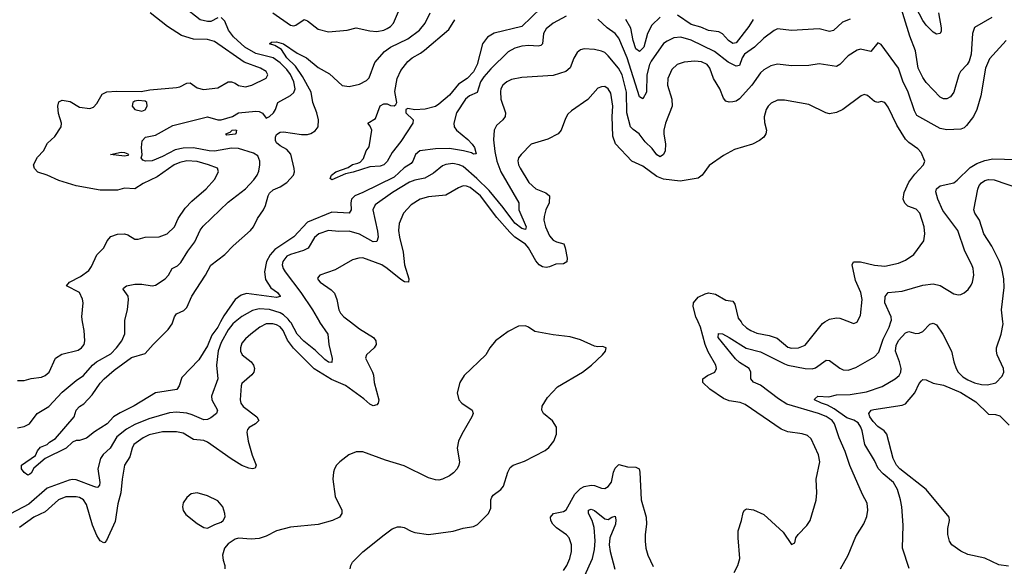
# Model space of a CAD drawing. Header units: inches. Extents: x 1552611 to 1694776, y 811966 to 917215.
# Tile 499 of 549: x 1670963 to 1676662, y 888585 to 891750. Entities that reach past the tile are written whole.
import ezdxf

# ---------------------------------------------------------------- set-up
doc = ezdxf.new("R2010")
doc.units = ezdxf.units.IN
doc.header["$MEASUREMENT"] = 0
doc.layers.add('B6878', color=7, linetype='Continuous')
doc.layers.add('B6879', color=7, linetype='Continuous')

msp = doc.modelspace()

# ---------------------------------------------------------------- linework, layer by layer
at = {"layer": 'B6878', "color": 5}
for points, elevation in [([(1672210.2, 890000), (1672197.9, 889990), (1672170, 889954.3), (1672130, 889881.6), (1672112.1, 889832.1), (1672102.5, 889750), (1672109.3, 889670), (1672072.8, 889570), (1672075, 889550), (1672109.2, 889490), (1672101.8, 889470), (1672070, 889444.3), (1672050, 889434.7), (1672030, 889432.8), (1671962.4, 889462.4), (1671930, 889471.7), (1671870, 889477.9), (1671830, 889474.4), (1671710, 889438.8), (1671630, 889406.6), (1671581.6, 889378.4), (1671525.2, 889334.8), (1671486.4, 889270), (1671447.1, 889232.9), (1671431.2, 889210), (1671416.2, 889150), (1671428.2, 889070), (1671425.2, 889054.8), (1671416, 889044), (1671410, 889041.4), (1671393.2, 889046.8), (1671290, 889086), (1671270, 889087.6), (1671250, 889083), (1671123.3, 889036.8), (1671015.7, 888944.3), (1670835.7, 888850)], 860), ([(1670950, 889386.5), (1670990, 889395.2), (1671021.1, 889410), (1671064.8, 889470), (1671131.5, 889510), (1671210, 889592.5), (1671290, 889660.6), (1671333.2, 889690), (1671384.4, 889750), (1671407, 889770), (1671490, 889815.4), (1671523.9, 889850), (1671553.8, 889890), (1671571.2, 889931.2), (1671571.3, 890000)], 860), ([(1670950, 889661.1), (1670990, 889660.3), (1671030, 889672.9), (1671090, 889680.3), (1671111.8, 889690), (1671134, 889710), (1671171.6, 889790), (1671206.8, 889813.2), (1671302.8, 889837.2), (1671322, 889850), (1671336.9, 889870), (1671341.1, 889890), (1671336.8, 889950), (1671327.7, 890000)], 880), ([(1672878.1, 890000), (1672930, 889959.5), (1673011.5, 889910), (1673024.7, 889890), (1673026, 889870), (1673014.9, 889850), (1672970.3, 889810), (1672965.3, 889790), (1673006, 889710), (1673011.3, 889691.3), (1673015.5, 889650), (1673041.5, 889550), (1673037.7, 889530), (1673030, 889520.7), (1673010, 889515), (1672990, 889524.6), (1672955.6, 889555.6), (1672850, 889631.3), (1672767.7, 889667.7), (1672668.5, 889728.5), (1672547.8, 889847.8), (1672514.1, 889894.1), (1672487.7, 889950), (1672470, 889971.5), (1672450, 889983.9), (1672428.7, 889990), (1672390, 889988.5), (1672353.8, 889970), (1672302, 889930), (1672270, 889902), (1672250, 889877.4), (1672240.7, 889850), (1672241.8, 889830), (1672250.3, 889810), (1672303.2, 889770), (1672316.9, 889750), (1672322.4, 889730), (1672318.5, 889710), (1672306.3, 889693.7), (1672250, 889643.6), (1672244.6, 889630), (1672240.2, 889550), (1672243.8, 889530), (1672256.9, 889510), (1672336.1, 889450), (1672347.8, 889430), (1672328.9, 889410), (1672291.2, 889388.8), (1672282.1, 889377.9), (1672277.6, 889362.4), (1672285.3, 889310), (1672308.8, 889228.8), (1672332.1, 889170), (1672325.8, 889154.2), (1672311.4, 889148.6), (1672290, 889152.5), (1672250, 889169.1), (1672186.8, 889206.8), (1672050, 889304.3), (1672030, 889313.3), (1671970, 889319.5), (1671910, 889356.3), (1671870, 889364.7), (1671790, 889363.7), (1671712.9, 889347.1), (1671678.2, 889330), (1671624.7, 889290), (1671614, 889270), (1671600.5, 889219.5), (1671570.2, 889170), (1671556.3, 889090), (1671548.8, 889010), (1671532.3, 888947.7), (1671515.9, 888844.1), (1671466, 888734), (1671456.3, 888723.7), (1671450, 888720.4), (1671430, 888733.1), (1671410, 888762.7), (1671384.3, 888824.3), (1671350, 888942.6), (1671333, 888970), (1671310, 888983.9), (1671290, 888988.1), (1671230, 888987.2), (1671188.4, 888970), (1671110, 888901.2), (1671045.8, 888870), (1670962.9, 888810)], 880), ([(1672126.2, 890000), (1672109.7, 889970), (1672076, 889924), (1672050, 889861.7), (1671999.3, 889780.7), (1671901.7, 889678.3), (1671886.9, 889630), (1671872, 889608), (1671750, 889588.8), (1671626.1, 889513.9), (1671545.5, 889474.5), (1671506.3, 889450), (1671470, 889411), (1671395.8, 889364.2), (1671350, 889326.6), (1671310, 889314), (1671290, 889314), (1671270, 889303.6), (1671232.2, 889270), (1671110.6, 889210), (1671046.2, 889153.8), (1671030, 889123.7), (1671021.7, 889118.3), (1671010, 889113.6), (1670988.9, 889128.9), (1670974, 889150), (1670973.6, 889170), (1671054.2, 889225.8), (1671066.3, 889253.7), (1671084.8, 889275.2), (1671122, 889290), (1671136, 889304), (1671170, 889324.7), (1671278, 889450), (1671289.6, 889490), (1671309.6, 889510), (1671334.4, 889525.6), (1671382.2, 889577.8), (1671430, 889646), (1671452.4, 889670), (1671510, 889720.2), (1671610, 889793.6), (1671690, 889817.4), (1671735.6, 889870), (1671823.5, 889956.5), (1671846.6, 889990), (1671849.6, 890000)], 840), ([(1672697.9, 890000), (1672698.6, 889998.6), (1672746.9, 889930), (1672753.4, 889870), (1672771.9, 889788.1), (1672770, 889764.7), (1672750, 889767.2), (1672730, 889782.1), (1672675, 889835.1), (1672608.7, 889888.7), (1672569.6, 889929.6), (1672534.1, 889994.1), (1672529.6, 890000)], 860), ([(1675097.6, 888550), (1675119.2, 888590), (1675130.8, 888630), (1675120.8, 888750), (1675122.2, 888790), (1675141.5, 888850), (1675150, 888896), (1675158, 888910), (1675170, 888918.4), (1675210, 888913.1), (1675270, 888885.3), (1675382.7, 888782.7), (1675430, 888711.3), (1675450, 888722), (1675456, 888750), (1675469.4, 888770), (1675519.4, 888820.6), (1675538.4, 888850), (1675572.5, 888967.5), (1675577.6, 889010), (1675573.3, 889090), (1675594.8, 889190), (1675587.3, 889230), (1675543.4, 889323.4), (1675523.3, 889343.3), (1675492.9, 889352.9), (1675410, 889364.1), (1675370, 889379.4), (1675162.3, 889522.3), (1675133.9, 889533.9), (1675070, 889542.3), (1675036.7, 889556.7), (1674958.5, 889610), (1674916.4, 889650), (1674916.8, 889670), (1674943.5, 889690), (1674986.3, 889710), (1674996.5, 889730), (1674992.8, 889750), (1674947.3, 889827.3), (1674930, 889869.7), (1674904.5, 889970), (1674890.7, 890000)], 880), ([(1675713.7, 888570), (1675757.7, 888650), (1675801.8, 888758.2), (1675849.8, 888830.2), (1675866.2, 888873.8), (1675872.7, 888910), (1675867.6, 888950), (1675840.5, 889000.5), (1675767.9, 889167.9), (1675739.9, 889250), (1675705.5, 889330), (1675679.9, 889410), (1675665.4, 889430), (1675630, 889452.7), (1675585.6, 889470), (1675403.1, 889523.1), (1675354.4, 889554.4), (1675250, 889634), (1675210.7, 889650.7), (1675194.3, 889670), (1675195.3, 889710), (1675185.8, 889730), (1675130, 889764.7), (1675106.9, 889786.9), (1675005.9, 889910), (1675007.5, 889932.5), (1675030, 889930.2), (1675070, 889910.8), (1675167.7, 889847.7), (1675250, 889826.4), (1675390, 889756.6), (1675410, 889749.1), (1675510, 889730.7), (1675550, 889729.4), (1675570, 889735), (1675630, 889779.3), (1675650, 889777.7), (1675710, 889731.6), (1675730, 889722.2), (1675758.8, 889721.2), (1675803, 889737), (1675910, 889797.1), (1675935.1, 889824.9), (1675960.6, 889899.4), (1675996, 889970), (1676005.2, 890000)], 860), ([(1675138.4, 890000), (1675145.5, 889990), (1675170, 889966.4), (1675194, 889950), (1675230, 889935.5), (1675301.3, 889921.3), (1675346.4, 889906.4), (1675410, 889854.4), (1675430, 889848), (1675470, 889850.2), (1675510, 889865.5), (1675609.2, 889990.8), (1675623.7, 890000)], 880), ([(1676112, 888572), (1676072.4, 888690), (1676075.8, 888824.2), (1676068, 888930), (1676061.8, 888970), (1676044.2, 889030), (1676021.4, 889070), (1675960.4, 889120.4), (1675931, 889151), (1675910, 889198), (1675855.3, 889290), (1675838.9, 889370), (1675831.9, 889390), (1675815.2, 889415.2), (1675791.9, 889431.9), (1675750, 889444.9), (1675677.1, 889497.1), (1675639, 889519), (1675604.2, 889530), (1675564.2, 889550), (1675565.1, 889554.9), (1675582, 889570), (1675647.1, 889567.1), (1675690, 889578.4), (1675770, 889579.8), (1675865.1, 889594.9), (1675954.5, 889625.5), (1676029.9, 889670.1), (1676052.9, 889690), (1676062.9, 889710), (1676065.6, 889730), (1676056.2, 889770), (1676033.1, 889830), (1676036.5, 889863.5), (1676050, 889892.4), (1676090, 889937.4), (1676110, 889945.3), (1676150, 889933.4), (1676170, 889934.9), (1676190, 889945.3), (1676230, 889986.4), (1676250, 889992), (1676270, 889983.1), (1676305.8, 889930), (1676356.8, 889830), (1676368.9, 889770), (1676383.9, 889730), (1676395.1, 889710), (1676422.8, 889682.8), (1676450, 889665.1), (1676490, 889647.9), (1676530, 889637.5), (1676565, 889635.1), (1676611.9, 889648.1), (1676650, 889686), (1676658.5, 889710), (1676657.3, 889730), (1676619.8, 889810), (1676616.5, 889830), (1676617.1, 889850), (1676643.5, 889930), (1676654.5, 889990), (1676653.3, 890000)], 840), ([(1675766.3, 890000), (1675789.3, 889990.7), (1675810, 889998.8), (1675810.6, 890000)], 880), ([(1672876.5, 888570), (1672879.8, 888590), (1672889.9, 888610), (1672950, 888669.3), (1673072.1, 888767.9), (1673118.7, 888801.3), (1673150, 888813.7), (1673170, 888814.7), (1673189.4, 888809.4), (1673228.3, 888788.3), (1673250, 888781.7), (1673330, 888770.1), (1673471.7, 888788.3), (1673530, 888805.8), (1673590, 888815), (1673613.5, 888826.5), (1673676.4, 888890), (1673690, 888922.8), (1673690.6, 888969.4), (1673695.2, 888984.8), (1673703.7, 888996.3), (1673748.3, 889030), (1673763.1, 889050), (1673788.6, 889130), (1673802.7, 889157.3), (1673818.7, 889170), (1673885.8, 889194.2), (1674003.8, 889256.2), (1674026.6, 889273.4), (1674054.7, 889310), (1674069.8, 889350), (1674069.8, 889390), (1674047.7, 889427.7), (1673994.7, 889470), (1673985, 889490), (1673987.8, 889512.2), (1674017.5, 889562.5), (1674076.2, 889623.8), (1674220.7, 889710), (1674271.8, 889750), (1674337.2, 889810), (1674354, 889830), (1674358, 889850), (1674337.2, 889857.2), (1674310, 889855.1), (1674290, 889859.5), (1674210, 889896.3), (1674150, 889914.7), (1674050, 889925.3), (1673945.2, 889945.2), (1673909, 889970), (1673890, 889977.6), (1673850, 889975.6), (1673790, 889945.1), (1673717.6, 889890), (1673683.8, 889850), (1673660.5, 889810), (1673536.5, 889690), (1673511.6, 889650), (1673495.3, 889590), (1673504.2, 889550), (1673523.1, 889530), (1673582, 889490), (1673587.8, 889470), (1673580.7, 889450), (1673521.4, 889350), (1673503.5, 889310), (1673495.9, 889270), (1673508.3, 889190), (1673505.6, 889170), (1673495.6, 889150), (1673474, 889126), (1673450, 889108.2), (1673410.7, 889089.3), (1673390, 889084.2), (1673370, 889085.5), (1673330, 889098.2), (1673187.8, 889167.8), (1673080.5, 889200.5), (1672950, 889248), (1672910, 889248.5), (1672869, 889231), (1672815.5, 889190), (1672796.8, 889170), (1672784.7, 889150), (1672779.6, 889130), (1672775.9, 889090), (1672788.8, 888990), (1672827.4, 888910), (1672827, 888890), (1672814.4, 888870), (1672774, 888850), (1672690, 888827), (1672530, 888812.8), (1672450, 888789.7), (1672390, 888760.4), (1672350, 888746.8), (1672302.5, 888742.5), (1672230, 888747.6), (1672210, 888741.6), (1672170, 888715.6), (1672148.7, 888690), (1672138, 888650), (1672140.7, 888620.7), (1672150.3, 888590), (1672150.4, 888570)], 920), ([(1676685.9, 888585.9), (1676630, 888593.5), (1676550, 888633.1), (1676450, 888652.7), (1676410, 888672), (1676358.7, 888710), (1676344.4, 888730), (1676334.2, 888770), (1676335.7, 888804.3), (1676345.1, 888850), (1676342.7, 888870), (1676208.8, 889030), (1676057.3, 889150), (1676038.6, 889170), (1676018.2, 889210), (1675981.1, 889350), (1675967.1, 889370), (1675930, 889394.9), (1675903.1, 889423.1), (1675884.2, 889450), (1675878.7, 889470), (1675891.1, 889488.9), (1675906.2, 889493.8), (1676070, 889517.8), (1676090, 889525.7), (1676143.7, 889590), (1676170, 889644.2), (1676181.7, 889658.3), (1676190, 889667), (1676210, 889665.3), (1676250, 889646.4), (1676310, 889634), (1676410, 889590.7), (1676497.7, 889537.7), (1676570, 889466.7), (1676610, 889464.6), (1676636.7, 889456.7), (1676690, 889402.6)], 820), ([(1674110, 888561.7), (1674129.9, 888590.1), (1674147.1, 888630), (1674157.3, 888670), (1674156.5, 888710), (1674142.8, 888750), (1674128, 888768), (1674070, 888808.1), (1674048.7, 888830), (1674036.8, 888850), (1674035.4, 888870), (1674052.3, 888890), (1674110, 888901.7), (1674126.9, 888913.1), (1674176.9, 889003.1), (1674210, 889035.9), (1674230, 889046.7), (1674270, 889054.8), (1674290, 889053.7), (1674330, 889038.5), (1674350, 889036.5), (1674370, 889046.7), (1674388.1, 889071.9), (1674399.7, 889130), (1674410, 889154), (1674430, 889175.5), (1674481.6, 889161.6), (1674530, 889159.3), (1674549.3, 889149.3), (1674553.4, 889130), (1674559.3, 888970), (1674588.9, 888870), (1674590.3, 888830), (1674582.8, 888770), (1674582.8, 888730), (1674587.3, 888690), (1674598.2, 888650), (1674630, 888584.4)], 880), ([(1674231.7, 888528.3), (1674277.9, 888630), (1674290, 888682.8), (1674293.6, 888733.6), (1674287.5, 888810), (1674276.8, 888850), (1674254.6, 888890), (1674255.8, 888910), (1674270, 888915.1), (1674290, 888907.6), (1674350, 888860.6), (1674370, 888856.5), (1674390, 888870.2), (1674410, 888876.3), (1674414.2, 888854.2), (1674412, 888830), (1674378.8, 888750), (1674374.4, 888710), (1674379.9, 888670), (1674407.9, 888567.9)], 860)]:
    msp.add_lwpolyline(points, dxfattribs=dict(at, elevation=elevation))
at = {"layer": 'B6878', "color": 5, "elevation": 920}
msp.add_lwpolyline([(1671990, 889010.9), (1671955.9, 889004.1), (1671930, 888984.2), (1671910, 888952.3), (1671906, 888930), (1671909.1, 888909.1), (1671925.3, 888885.3), (1671990, 888833), (1672030, 888810.6), (1672050, 888806.7), (1672092, 888828), (1672130, 888840.3), (1672142, 888850), (1672151.7, 888871.7), (1672150.7, 888890.7), (1672138.2, 888930), (1672110, 888964), (1672050, 888993.8)], close=True, dxfattribs=at)
at = {"layer": 'B6879', "color": 5}
for points, elevation in [([(1676590, 891762.6), (1676490, 891704.5), (1676478.4, 891670), (1676470.1, 891550), (1676458.1, 891510), (1676446.7, 891490), (1676409.2, 891450.8), (1676398, 891430), (1676369.1, 891330), (1676350, 891303), (1676330, 891291.2), (1676310, 891291.1), (1676290, 891301.1), (1676210, 891386.2), (1676190, 891414.8), (1676163.9, 891470), (1676148, 891570), (1676115, 891655), (1676050, 891869)], 840), ([(1676281.8, 891790), (1676297.3, 891702.7), (1676296.4, 891683.6), (1676290, 891669.4), (1676270, 891666), (1676250, 891677.4), (1676210, 891717.6), (1676190, 891745.3), (1676113.8, 891893.8)], 820), ([(1672110, 891759.7), (1672070, 891739.8), (1672050, 891738.9), (1672008.5, 891748.5), (1671910, 891826.9)], 860), ([(1672429, 891790), (1672530, 891719.1), (1672550, 891714.7), (1672561.1, 891718.9), (1672610, 891750.3), (1672630, 891743.1), (1672690, 891694.3), (1672750, 891680.3), (1672858, 891690), (1672910, 891702.6), (1672990, 891685.5), (1673030, 891682.2), (1673070, 891690.2), (1673090, 891699.3), (1673110, 891711.3), (1673127.7, 891730), (1673161.8, 891810)], 860), ([(1673981.4, 891818.6), (1673870, 891710.6), (1673710, 891671.9), (1673670, 891648), (1673642, 891610), (1673611.6, 891490), (1673590, 891447.4), (1673552.9, 891410), (1673502.7, 891377.3), (1673450, 891313.3), (1673390, 891260.9), (1673370, 891248), (1673310, 891232.3), (1673250, 891227.3), (1673210, 891235.4), (1673197.3, 891230), (1673199.1, 891210), (1673240.7, 891170), (1673238.8, 891150), (1673170, 891044), (1673119.1, 890980.9), (1673090, 890929), (1673071, 890910), (1673050, 890901.2), (1672990, 890898), (1672893.8, 890866.2), (1672850, 890858.4), (1672770, 890822.4), (1672759.5, 890830), (1672768.3, 890850), (1672792.3, 890870), (1672865.1, 890894.9), (1672890, 890911.3), (1672921.1, 890918.9), (1672934.3, 890925.7), (1672953.2, 890946.8), (1672969.6, 890990), (1672985.3, 891014.7), (1673001.6, 891110), (1672992.5, 891132.5), (1672979, 891150), (1673022.5, 891177.5), (1673050, 891251.5), (1673070, 891262.2), (1673090, 891262.6), (1673110, 891252.7), (1673130, 891250.4), (1673141.2, 891258.8), (1673146, 891270), (1673134.6, 891334.6), (1673147.9, 891410), (1673170, 891454.9), (1673210, 891508.4), (1673234.5, 891530), (1673283.4, 891556.6), (1673306, 891574), (1673447.4, 891692.6), (1673481.8, 891750)], 820), ([(1671327.7, 890000), (1671322.2, 890030), (1671331.2, 890110), (1671327.6, 890132.4), (1671309.7, 890170), (1671233.6, 890210), (1671252.6, 890230), (1671316.2, 890263.8), (1671362.7, 890297.3), (1671379.1, 890320.9), (1671410, 890388.7), (1671450.8, 890430), (1671470, 890470.5), (1671490, 890494.9), (1671530, 890508.9), (1671570, 890510.2), (1671590, 890505.2), (1671630, 890479), (1671650, 890478.4), (1671689.9, 890490.1), (1671770, 890492), (1671816.4, 890510), (1671859.8, 890550), (1671881.4, 890598.6), (1671921.9, 890658.1), (1671960.4, 890699.6), (1672043.5, 890770), (1672090, 890824.4), (1672113.3, 890870), (1672107.3, 890890), (1672057, 890910), (1671990, 890928.4), (1671930, 890932.6), (1671890, 890923.7), (1671856.9, 890910), (1671759.2, 890840.8), (1671678.1, 890801.9), (1671630, 890770.9), (1671570, 890774.3), (1671530, 890762.4), (1671430, 890762.3), (1671290, 890788.4), (1671190, 890818.7), (1671122.9, 890850), (1671067.9, 890867.9), (1671048.3, 890888.3), (1671043.2, 890910), (1671066.8, 890953.2), (1671101.1, 890990), (1671125.1, 891034.9), (1671166.1, 891073.9), (1671203.5, 891130), (1671206.3, 891150), (1671187.4, 891207.4), (1671183.5, 891250), (1671190, 891274.9), (1671210, 891284.6), (1671256.2, 891276.2), (1671310, 891243.7), (1671370, 891236.3), (1671390, 891243), (1671410, 891265.5), (1671440.5, 891319.5), (1671467.3, 891332.7), (1671523, 891337), (1671666, 891334), (1671716.6, 891343.4), (1671870, 891356.5), (1671890, 891361.8), (1671930, 891383.1), (1671950, 891384.6), (1671990, 891356.3), (1672026.3, 891346.3), (1672110, 891356.3), (1672170, 891389.3), (1672190, 891389.2), (1672210, 891383.2), (1672230, 891369.3), (1672270, 891361.7), (1672307.3, 891370), (1672390, 891410.5), (1672400.4, 891430), (1672390, 891450.7), (1672356.3, 891470), (1672263.3, 891503.3), (1672090, 891623.2), (1672050, 891634.4), (1671970, 891636.4), (1671899, 891659), (1671818.9, 891710), (1671719.3, 891790)], 880), ([(1671571.3, 890000), (1671571.3, 890010), (1671587.6, 890070), (1671592.6, 890130), (1671591.1, 890150), (1671562.9, 890190), (1671564.9, 890195.1), (1671581.2, 890210), (1671630, 890218.2), (1671670, 890218.9), (1671730, 890209.3), (1671750, 890212.6), (1671806, 890250), (1671824.2, 890270), (1671846.6, 890310), (1671875.9, 890324.1), (1671896.6, 890343.4), (1671936.2, 890410), (1671976.5, 890463.5), (1672007.9, 890532), (1672025.3, 890554.7), (1672170, 890693.6), (1672270, 890770.2), (1672318.2, 890821.8), (1672338, 890850), (1672346.9, 890873.1), (1672353, 890910), (1672353, 890930), (1672341.6, 890961.6), (1672317.3, 890977.3), (1672230, 891003.8), (1672190, 891005.6), (1672090, 890988), (1672060.7, 890990), (1671970, 891008.9), (1671910, 891007), (1671863.3, 890996.7), (1671790, 890957.2), (1671730, 890933.1), (1671691.4, 890931.4), (1671677, 890937), (1671666, 890950), (1671673, 890967), (1671668.2, 891010), (1671672.2, 891047.8), (1671690.8, 891069.2), (1671750, 891080.7), (1671850, 891137.1), (1672050, 891188.2), (1672110, 891170.1), (1672130, 891169.6), (1672194.5, 891190), (1672229, 891210), (1672330, 891220.9), (1672350, 891217.5), (1672368, 891208), (1672390, 891180.5), (1672410, 891188.5), (1672431.5, 891210), (1672443.6, 891230), (1672458, 891270), (1672530, 891310.2), (1672550, 891329.1), (1672557.3, 891350), (1672550.7, 891390), (1672530, 891432.9), (1672510, 891460.8), (1672470, 891500.9), (1672430, 891529.9), (1672330, 891554.8), (1672266.8, 891590), (1672201, 891650), (1672172.8, 891690), (1672150, 891742), (1672130, 891762.4)], 860), ([(1671849.6, 890000), (1671858.5, 890030), (1671870, 890046.2), (1671914.1, 890065.9), (1671930, 890084.2), (1671959.4, 890150), (1672037.9, 890270), (1672070, 890329.1), (1672150, 890389.7), (1672198.8, 890441.2), (1672299.7, 890530), (1672315.8, 890550), (1672340.7, 890599.3), (1672374.2, 890650), (1672385.9, 890674.1), (1672400.8, 890730), (1672410, 890745.2), (1672430, 890764.6), (1672470, 890781.7), (1672510, 890807.5), (1672548.4, 890850), (1672553.3, 890870), (1672551, 890889), (1672531.7, 890971.7), (1672510, 890998.2), (1672470, 891019.5), (1672450, 891036.3), (1672443.8, 891050), (1672444, 891070), (1672450, 891084.8), (1672470, 891098.2), (1672490, 891101.1), (1672595, 891085), (1672630, 891085.6), (1672649.3, 891090.7), (1672674.1, 891105.9), (1672691.2, 891128.8), (1672692.8, 891170), (1672683.2, 891210), (1672660.2, 891270), (1672649.5, 891330), (1672600.2, 891420.2), (1672560.4, 891480.4), (1672509, 891530), (1672478.2, 891578.2), (1672440.6, 891600.6), (1672409.5, 891610.5), (1672421, 891619), (1672450, 891622.2), (1672490.2, 891610), (1672570, 891556), (1672623, 891530), (1672690, 891473.9), (1672756.3, 891436.3), (1672830, 891368.9), (1672870, 891363.7), (1672930, 891376), (1672970, 891397), (1672986.2, 891413.8), (1673018.8, 891501.2), (1673075.1, 891564.9), (1673109.9, 891590.1), (1673210, 891639.3), (1673277.7, 891690), (1673309.8, 891730), (1673338.4, 891790)], 840), ([(1674126.7, 891770), (1674050.3, 891730), (1674010, 891697.4), (1673994.7, 891670), (1673989.2, 891610.8), (1673978.6, 891601.4), (1673963.2, 891596.8), (1673910, 891600.9), (1673870, 891596.8), (1673830, 891584.7), (1673790, 891563.5), (1673690, 891464.9), (1673650, 891418.5), (1673631.3, 891390), (1673611, 891329), (1673566.3, 891310), (1673542.7, 891290), (1673491, 891210), (1673476.2, 891150), (1673478.4, 891130), (1673492, 891110), (1673557.1, 891057.1), (1673582.4, 891030), (1673596.1, 891010), (1673606, 890974), (1673590, 890971.3), (1673579, 890979), (1673531.6, 890991.6), (1673450, 891005.1), (1673370, 891003), (1673279.5, 890990), (1673254.3, 890970), (1673239.3, 890930), (1673230, 890918.1), (1673187.7, 890892.3), (1673130, 890838.8), (1672950, 890749.2), (1672902.3, 890730), (1672883.5, 890710), (1672879.2, 890690), (1672882.3, 890650), (1672870.4, 890630), (1672770, 890635.2), (1672630, 890577.8), (1672550, 890492), (1672440.4, 890419.6), (1672412.2, 890387.8), (1672390.9, 890350), (1672380.1, 890290), (1672386.4, 890246.4), (1672417.1, 890197.1), (1672454.6, 890170), (1672471.5, 890150), (1672470, 890147), (1672450, 890140.9), (1672275.9, 890164.1), (1672245.1, 890154.9), (1672210.8, 890130), (1672145.3, 890034.7), (1672126.2, 890000)], 840), ([(1675770, 891752.6), (1675724.9, 891735.1), (1675672.5, 891687.5), (1675650, 891682.4), (1675590, 891697.4), (1675430, 891687.1), (1675350, 891696.1), (1675330, 891687.6), (1675270, 891643.8), (1675216.8, 891590), (1675157.5, 891550), (1675144, 891530), (1675130, 891484.7), (1675110, 891480.3), (1675064.6, 891504.6), (1674985.5, 891565.5), (1674850, 891630.4), (1674790, 891647.8), (1674750, 891644.2), (1674710, 891626.5), (1674690, 891611.5), (1674618.3, 891510), (1674608.7, 891490), (1674593.6, 891430), (1674590.8, 891330), (1674570, 891292.6), (1674550, 891303.1), (1674478.4, 891530), (1674430, 891643.1), (1674410, 891669.8), (1674362.5, 891702.5), (1674310, 891752.5)], 840), ([(1674670, 891764.5), (1674622.2, 891717.8), (1674597.5, 891670), (1674575.4, 891590), (1674550, 891565.6), (1674530, 891581.8), (1674514.3, 891630), (1674501.3, 891701.3), (1674471.3, 891751.3)], 820), ([(1675208.3, 891751.7), (1675183.8, 891710), (1675110, 891616.8), (1675090, 891611.8), (1675064.7, 891630), (1675030, 891668.7), (1675010, 891679.6), (1674950, 891686.5), (1674906, 891706), (1674850, 891722.8), (1674770, 891776.7)], 820), ([(1676672.9, 891630), (1676576.8, 891523.2), (1676553.4, 891470), (1676526.4, 891310), (1676502.9, 891230), (1676482.8, 891190), (1676442.9, 891137.2), (1676430, 891124.4), (1676410, 891115.3), (1676330, 891112.5), (1676290, 891120.2), (1676155.8, 891195.8), (1676141.4, 891221.4), (1676105.5, 891330), (1676073.7, 891393.7), (1676048.8, 891470), (1675950, 891607), (1675930, 891616), (1675890, 891566.6), (1675830, 891578.4), (1675810, 891574), (1675758.7, 891541.3), (1675710, 891489.7), (1675690, 891479.7), (1675590, 891494), (1675530, 891485.6), (1675430, 891481.8), (1675350, 891491.8), (1675310, 891482.2), (1675270, 891459.3), (1675250, 891442.4), (1675200.9, 891370), (1675130, 891292.3), (1675110, 891278.8), (1675090, 891273.7), (1675070, 891273), (1675050, 891278.4), (1675035.8, 891295.8), (1675014.6, 891350), (1674979, 891410), (1674958.5, 891470), (1674942.8, 891490), (1674910, 891505.4), (1674870, 891509.3), (1674810, 891504.1), (1674768.6, 891491.4), (1674737.9, 891462.1), (1674713.8, 891410), (1674713.2, 891370), (1674738, 891290), (1674740.3, 891250), (1674702, 891150), (1674692.3, 891110), (1674691.2, 891088.8), (1674701.3, 891030), (1674698.4, 890990), (1674690, 890968.5), (1674670, 890955), (1674650, 890967), (1674623.8, 891003.8), (1674583.1, 891043.1), (1674548.8, 891088.8), (1674513.7, 891113.7), (1674498.9, 891130), (1674477.4, 891210), (1674475.8, 891330), (1674450, 891429.8), (1674429.3, 891469.3), (1674370, 891541.2), (1674350, 891559), (1674330, 891568.1), (1674290, 891576.8), (1674230, 891582), (1674210, 891575.8), (1674190, 891559.6), (1674170, 891526.6), (1674148.4, 891471.6), (1674124.9, 891450), (1674050, 891426.2), (1673870, 891414.5), (1673810, 891402.9), (1673782.8, 891390), (1673760.2, 891370), (1673748.7, 891350), (1673745.9, 891334.1), (1673747.5, 891290), (1673774.9, 891210), (1673774, 891190), (1673759.3, 891170), (1673723, 891137), (1673710.3, 891110), (1673705.2, 891054.8), (1673712.4, 890987.6), (1673724.6, 890930), (1673748, 890870), (1673852.1, 890690), (1673852.8, 890650), (1673893.8, 890550), (1673890, 890534.5), (1673870, 890540.5), (1673830, 890572.5), (1673762.5, 890662.5), (1673680.7, 890760.7), (1673610, 890831.1), (1673530, 890899.3), (1673507.6, 890910), (1673470, 890916.8), (1673430, 890911.3), (1673410, 890902.9), (1673357.8, 890862.2), (1673307.6, 890832.4), (1673250, 890821), (1673219.1, 890810), (1673121.5, 890750), (1673021.2, 890678.8), (1673006.4, 890650), (1673035.2, 890524.8), (1673038.5, 890490), (1673030, 890465.1), (1673010, 890464.3), (1672930, 890508.3), (1672870, 890526), (1672810, 890524.1), (1672750, 890528.5), (1672694.3, 890510), (1672670, 890488.4), (1672633.3, 890426.7), (1672606.9, 890413.1), (1672530, 890391.3), (1672510, 890379.9), (1672485.5, 890350), (1672482.9, 890330), (1672487.5, 890310), (1672499.2, 890290), (1672591.3, 890170), (1672658.7, 890070), (1672697.9, 890000)], 860), ([(1675810.6, 890000), (1675830, 890038), (1675839.3, 890130), (1675831.9, 890170), (1675799.7, 890239.7), (1675780.9, 890330), (1675790, 890348.2), (1675830, 890347.7), (1675910, 890329.4), (1675970, 890323.2), (1676050, 890340.7), (1676090, 890357.3), (1676137.4, 890390), (1676196.9, 890470), (1676202, 890510), (1676197.6, 890550), (1676173.8, 890630), (1676152.1, 890652.1), (1676103.5, 890670), (1676086.7, 890686.7), (1676076.8, 890710), (1676081.7, 890750), (1676109.1, 890810), (1676143.5, 890856.5), (1676195.1, 890910), (1676202.4, 890930), (1676180.6, 890980.6), (1676162.2, 891002.2), (1676110, 891038.3), (1676090, 891058.9), (1676039.2, 891139.3), (1675990, 891242.9), (1675970, 891269.6), (1675950, 891276.9), (1675930, 891269.6), (1675910, 891276.9), (1675870, 891311.1), (1675850, 891317.4), (1675834, 891310), (1675728.2, 891230), (1675690, 891212.1), (1675650, 891204), (1675629.8, 891209.8), (1675530, 891259.7), (1675390, 891283.1), (1675350, 891284), (1675312.7, 891267.3), (1675294.9, 891250), (1675283.1, 891230), (1675271.8, 891188.2), (1675274.1, 891154.1), (1675285.3, 891110), (1675282.4, 891090), (1675270.4, 891070), (1675245.5, 891050), (1675204, 891030), (1675101, 890999), (1675035.9, 890964.1), (1674954.1, 890905.9), (1674914, 890850), (1674890, 890831.8), (1674785.4, 890814.6), (1674690, 890825.7), (1674650, 890842.3), (1674570, 890902.2), (1674506.3, 890930), (1674411.1, 891031.1), (1674395.5, 891075.5), (1674392, 891190), (1674396.4, 891250), (1674383.7, 891323.7), (1674370, 891349.6), (1674350, 891362.6), (1674330, 891362), (1674310, 891352.6), (1674252.1, 891287.9), (1674157.5, 891222.5), (1674136.7, 891203.3), (1674121.6, 891178.4), (1674097.8, 891110), (1674079.5, 891090), (1674020.9, 891059), (1673924.2, 891030), (1673865.5, 890970), (1673850.2, 890950), (1673846.7, 890933.3), (1673850.2, 890910), (1673859.7, 890890), (1673910, 890806.4), (1673950, 890770.1), (1674007.7, 890747.7), (1674030.2, 890730.2), (1674027.1, 890690), (1674009.3, 890650), (1673998.8, 890610), (1673997.8, 890590), (1674005.7, 890550), (1674030, 890498.6), (1674050, 890473.5), (1674070, 890463.2), (1674111.9, 890451.9), (1674121, 890430), (1674132.2, 890370), (1674130, 890348.8), (1674110, 890335.5), (1674065.9, 890334.1), (1674030, 890318.1), (1674010, 890314.9), (1673990, 890319.3), (1673970, 890330.6), (1673950, 890353.2), (1673908.3, 890430), (1673890, 890451), (1673830, 890491.3), (1673799.2, 890519.3), (1673725, 890605), (1673630, 890729.9), (1673570, 890778), (1673550, 890786.8), (1673530, 890787.3), (1673503, 890777), (1673430, 890734), (1673330, 890724.9), (1673280.3, 890710), (1673230, 890677.8), (1673184.7, 890630), (1673159, 890570), (1673155.3, 890530), (1673160.9, 890490), (1673183.2, 890403.2), (1673191.3, 890330), (1673215, 890250), (1673213, 890230), (1673190, 890232.3), (1673170, 890245.2), (1673090.5, 890310), (1673059, 890330), (1672950, 890370.6), (1672926, 890370), (1672890, 890359.8), (1672790, 890301.5), (1672701, 890270), (1672686.6, 890253.4), (1672690, 890244), (1672702, 890230), (1672766.5, 890186.5), (1672785.7, 890165.7), (1672799.8, 890130), (1672810.1, 890070.1), (1672820.7, 890050), (1672839.7, 890030), (1672878.1, 890000)], 880), ([(1676005.2, 890000), (1676008.2, 890010), (1676007.5, 890030), (1675971.2, 890110), (1675972.2, 890147.8), (1675989.6, 890170), (1676070, 890178.8), (1676190, 890212.8), (1676250, 890220.9), (1676291.5, 890211.5), (1676370, 890162), (1676396.8, 890156.8), (1676410, 890158), (1676430, 890168), (1676451.9, 890188.1), (1676470, 890213.4), (1676477.7, 890230), (1676485.4, 890270), (1676481.1, 890310), (1676474, 890330), (1676433.5, 890410), (1676392, 890530), (1676305.7, 890645.6), (1676277.9, 890710), (1676266, 890754), (1676269, 890771), (1676290, 890788.9), (1676370, 890805.8), (1676390, 890820.2), (1676465.1, 890894.9), (1676503.4, 890916.6), (1676550, 890934.3), (1676596, 890944), (1676730, 890941.2)], 860), ([(1676653.3, 890000), (1676645, 890070), (1676660.6, 890199.4), (1676659, 890250), (1676647.3, 890310), (1676634, 890350), (1676590, 890437.8), (1676544, 890510), (1676517.7, 890590), (1676491.9, 890630), (1676485.1, 890650), (1676508.9, 890768.9), (1676517.1, 890790), (1676530, 890806), (1676550, 890819.1), (1676570, 890824.7), (1676602.8, 890822.8), (1676811, 890751)], 840), ([(1674890.7, 890000), (1674877, 890030), (1674860.5, 890090), (1674862.3, 890110), (1674890, 890143), (1674930, 890163.5), (1674950, 890168), (1674990, 890160.6), (1675050, 890126.9), (1675090, 890120.9), (1675103.2, 890103.2), (1675122.4, 890022.4), (1675138.4, 890000)], 880), ([(1672529.6, 890000), (1672516.8, 890016.8), (1672490, 890041.4), (1672470, 890053.1), (1672410, 890071.9), (1672350, 890076.6), (1672310, 890066.9), (1672250, 890032.3), (1672210.2, 890000)], 860), ([(1675623.7, 890000), (1675650, 890016.5), (1675690, 890024.4), (1675710, 890022.8), (1675766.3, 890000)], 880)]:
    msp.add_lwpolyline(points, dxfattribs=dict(at, elevation=elevation))
for points, elevation in [([(1671650, 891282.4), (1671630, 891278.4), (1671617.3, 891270), (1671614.4, 891250), (1671630.6, 891230), (1671670, 891220.8), (1671690, 891228.9), (1671702, 891250), (1671698.4, 891270), (1671690, 891277.6)], 880), ([(1672162.3, 891082.3), (1672157, 891090), (1672180.6, 891099.4), (1672192.7, 891110), (1672210, 891112.5), (1672218.7, 891110), (1672214.7, 891090), (1672210, 891087.5)], 840), ([(1671570, 890959.6), (1671488.7, 890970), (1671550, 890983), (1671570, 890981.6), (1671590, 890972.7), (1671593.4, 890970), (1671590, 890964)], 860)]:
    msp.add_lwpolyline(points, close=True, dxfattribs=dict(at, elevation=elevation))

doc.saveas('drawing.dxf')
